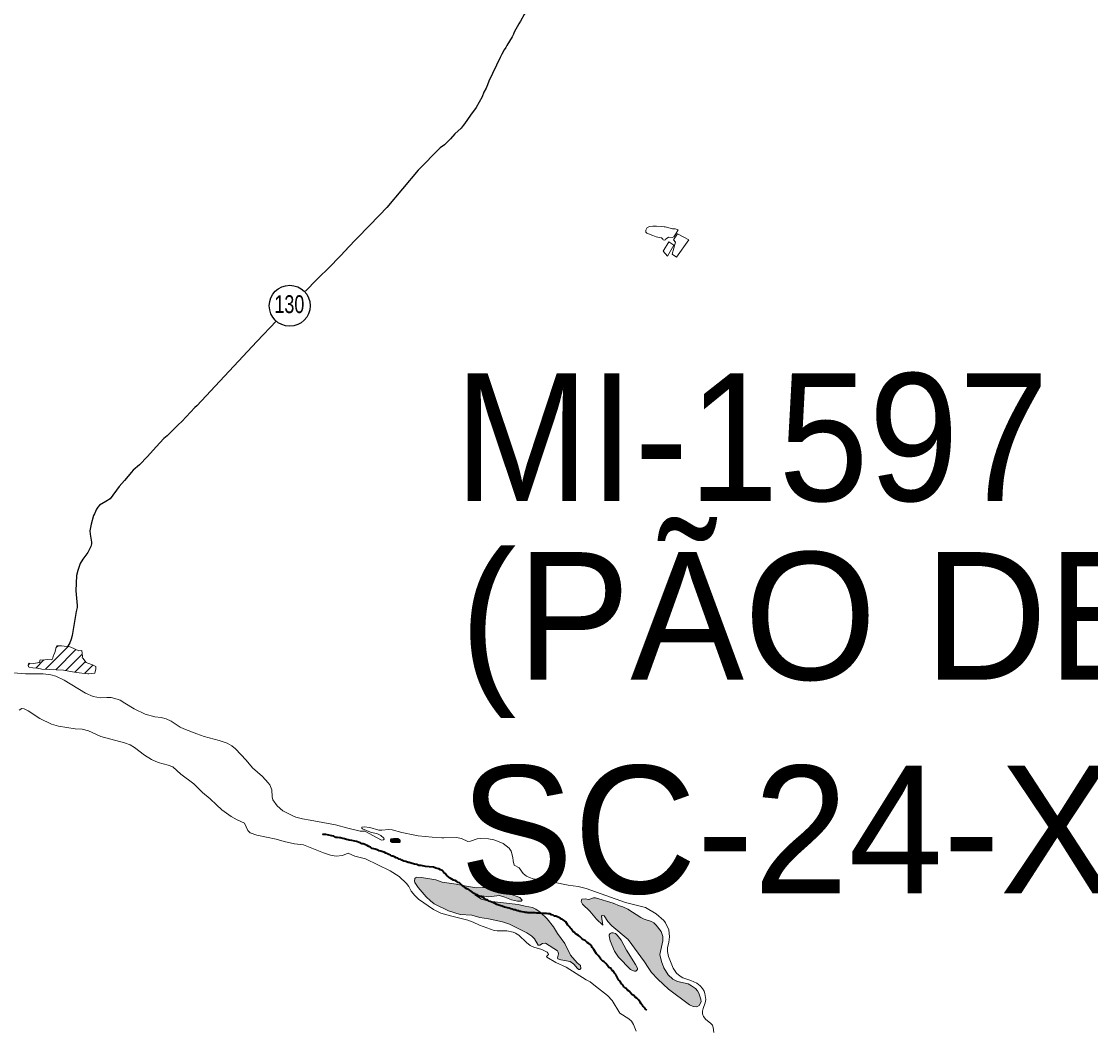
# Model space of a CAD drawing. Extents: x 553962 to 842807, y 8883888 to 9032388.
# Drawn here: x 597811 to 602003, y 8902976 to 8906931 of the extents above; entities that cross this region are included whole.
import ezdxf
from ezdxf.enums import TextEntityAlignment as Align

# ---------------------------------------------------------------- set-up
doc = ezdxf.new("R2010")
doc.units = 0
doc.header["$LTSCALE"] = 200
doc.linetypes.add('LONG_DASH_SHORT_DASH', pattern=[9.9, 6, -1.2, 1.5, -1.2])
doc.layers.add('6', color=7, linetype='Continuous', lineweight=13)

msp = doc.modelspace()

# ---------------------------------------------------------------- hatches: boundary and pattern name
at = {"layer": '6'}
for points in [[(599286.2, 8903728.4), (599281.8, 8903728.4), (599276.3, 8903728.4), (599269.7, 8903728.4), (599260.8, 8903727.3), (599257.5, 8903724), (599258.6, 8903717.4), (599265.2, 8903713), (599275.2, 8903713), (599285.2, 8903713), (599292.9, 8903713), (599296.2, 8903716.3), (599296.2, 8903721.8), (599292.9, 8903725.1)], [(599872.2, 8903414.8), (599845.3, 8903440.4), (599827.8, 8903452.7), (599814.7, 8903459), (599785.5, 8903463.7), (599759.2, 8903470.9), (599643.5, 8903483.6), (599614.3, 8903491.9), (599589, 8903507.8), (599643.9, 8903499.8), (599685.5, 8903505.5), (599706.8, 8903499.2), (599732.8, 8903488.5), (599755.5, 8903482.9), (599770.8, 8903483.2), (599773.6, 8903486.8), (599764.9, 8903497.6), (599724.7, 8903511.9), (599636.2, 8903535.9), (599617.1, 8903537.1), (599595, 8903536.3), (599548.7, 8903543.2), (599515.5, 8903550.3), (599461.2, 8903558), (599436, 8903566.5), (599379.7, 8903576.7), (599361.5, 8903577.3), (599355.8, 8903575), (599352.9, 8903571.8), (599352.2, 8903563.1), (599353.7, 8903556.3), (599366.6, 8903537.1), (599397.7, 8903500.5), (599414.3, 8903484.3), (599429, 8903472.8), (599485.5, 8903445.8), (599531.2, 8903431.2), (599577.2, 8903428.8), (599607.9, 8903420.1), (599641.8, 8903414.6), (599697.2, 8903402.7), (599724.2, 8903392.8), (599792.1, 8903359.2), (599812.4, 8903346.4), (599822.9, 8903336.1), (599837.2, 8903310.8), (599843.8, 8903311.1), (599853.5, 8903318.2), (599865.2, 8903318.7), (599912.3, 8903288.4), (599915.4, 8903284.1), (599916.4, 8903277.2), (599912.7, 8903261.4), (599914.4, 8903257.8), (599926, 8903253.3), (599962.5, 8903247.3), (599976.5, 8903237.2), (599990.5, 8903219.8), (599996.3, 8903215.6), (599999.8, 8903216.2), (600004.8, 8903220), (600002.5, 8903231), (599989.4, 8903241.5), (599963.2, 8903271.7), (599941.5, 8903317.8), (599912.4, 8903357), (599896.5, 8903382.7)], [(600281.7, 8903204.2), (600305.5, 8903177.6), (600348.1, 8903138.3), (600430.4, 8903076.8), (600444.8, 8903070.8), (600459.5, 8903069.7), (600468.4, 8903074.8), (600475.9, 8903089.2), (600474.5, 8903098.9), (600466.3, 8903123), (600461.7, 8903131.6), (600453.5, 8903141.1), (600438.2, 8903152), (600424.6, 8903159.1), (600383.8, 8903169.1), (600364.7, 8903177.2), (600346.7, 8903194.8), (600330, 8903221.8), (600320.7, 8903246.7), (600314.2, 8903274.6), (600325.7, 8903328), (600325.7, 8903344.7), (600319, 8903364.2), (600299.6, 8903389.6), (600289.9, 8903398.5), (600280.9, 8903403.8), (600251.9, 8903413.3), (600239.3, 8903419.5), (600188.9, 8903452.4), (600169.4, 8903461.4), (600155.5, 8903465.2), (600131.1, 8903475.2), (600061.8, 8903497), (600053.3, 8903496.8), (600035.4, 8903490.2), (600020.8, 8903492.9), (600007.6, 8903491), (600005.2, 8903481.9), (600011.4, 8903471.6), (600040, 8903443.8), (600065.7, 8903412.9), (600090.5, 8903389.9), (600085.8, 8903425.2), (600088, 8903427.1), (600095.1, 8903426.4), (600110.7, 8903403.5), (600125.5, 8903386.5), (600189.5, 8903333.2), (600254.4, 8903246.4), (600268.2, 8903223.2)], [(600182.9, 8903290.9), (600161.9, 8903330.7), (600146.9, 8903350.5), (600139.5, 8903357.1), (600131.2, 8903359.6), (600124.6, 8903359.6), (600118.7, 8903356.3), (600115.5, 8903352.2), (600114.8, 8903348.1), (600119.1, 8903327.5), (600136.1, 8903287.5), (600152.3, 8903264.6), (600198.3, 8903216.3), (600204, 8903212.6), (600214.4, 8903209.1), (600219.4, 8903209.1), (600226.1, 8903215.4), (600226.3, 8903220.6), (600218.4, 8903235.6)]]:
    msp.add_hatch(color=256, dxfattribs=at).paths.add_polyline_path(points)

# ---------------------------------------------------------------- linework, layer by layer
for p, q in [((600364.9, 8906130.5), (600365.4, 8906130.5)), ((597905.6, 8904392.3), (597995.3, 8904482)), ((597945.7, 8904390), (598025, 8904469.3)), ((597946.4, 8904475.5), (597954.7, 8904483.9)), ((597984.9, 8904386.8), (598049.1, 8904451)), ((597838.3, 8904409.9), (597844.2, 8904415.7)), ((597867.6, 8904396.8), (597899.4, 8904428.5)), ((598021.1, 8904380.5), (598062.5, 8904421.9)), ((598059, 8904376), (598091.6, 8904408.6))]:
    msp.add_line(p, q, dxfattribs=at)
at = {"layer": '6', "lineweight": 25}
for points in [[(599824.6, 8907040.2), (599816, 8907013.5), (599797.5, 8906981.8), (599781.8, 8906957.7), (599767.9, 8906931.3), (599761.3, 8906921.4), (599743.5, 8906888.8), (599740, 8906881)], [(599740, 8906881), (599735.2, 8906870), (599714.3, 8906836.7), (599709.7, 8906827.8), (599704, 8906819.8), (599694.2, 8906801.6)], [(599694.2, 8906801.6), (599687.8, 8906789.5), (599643.8, 8906695.8), (599638.2, 8906682.4)], [(599638.2, 8906682.4), (599632.7, 8906669.2), (599624.4, 8906652.8), (599617.6, 8906635.6), (599593.6, 8906593), (599571.2, 8906562.6), (599548.8, 8906529.6), (599542.6, 8906522.3)], [(599542.6, 8906522.3), (599534.8, 8906512.8), (599510.6, 8906490.1), (599493.4, 8906470.8), (599469.6, 8906447.3), (599452.6, 8906434.6), (599367, 8906347.8), (599244.3, 8906202), (599214.8, 8906171.2), (599087.5, 8906038.9), (599087.3, 8906038.8)], [(599087.3, 8906038.8), (599022.5, 8905971.3), (598969.8, 8905918.7), (598925.3, 8905874.1)], [(598811.5, 8905757.4), (598733.5, 8905676.3), (598498.6, 8905424.2), (598490.9, 8905418), (598439.8, 8905363.3), (598425.4, 8905349.3)], [(598425.4, 8905349.3), (598382.1, 8905307.4), (598370, 8905296.7), (598339.1, 8905264), (598305.9, 8905226), (598273.9, 8905193.3), (598249.7, 8905171.9), (598243, 8905164.1)], [(598243, 8905164.1), (598215.7, 8905131.8), (598194.5, 8905108.4), (598159.2, 8905060.4), (598142.4, 8905049.3), (598117.3, 8905035), (598111.1, 8905027.6), (598105.9, 8905019.5), (598097.1, 8905000.6)], [(598097.1, 8905000.6), (598094.2, 8904994.3), (598084, 8904960.9), (598079.1, 8904934.7), (598081, 8904921.7)], [(598081, 8904921.7), (598085.6, 8904889.7), (598085.6, 8904884.2), (598082.7, 8904873.1), (598076, 8904857.5), (598071.3, 8904849.5), (598052.2, 8904824.1), (598041.5, 8904805.9), (598031.7, 8904779.5), (598027.3, 8904760), (598024.5, 8904700), (598029.9, 8904642.3), (598029.5, 8904633.9), (598026.3, 8904618.1), (598021.2, 8904587.6)], [(598021.2, 8904587.6), (598010.6, 8904524.8), (598006.1, 8904509.6), (598000.4, 8904495.6), (597993.4, 8904482.7)]]:
    msp.add_lwpolyline(points, dxfattribs=at)
at = {"layer": '6'}
for points in [[(600335, 8906125.2), (600364, 8906118.4), (600373.5, 8906117.3), (600385.2, 8906113.3), (600377, 8906097.8), (600368.2, 8906086.2), (600362.8, 8906084.3), (600348.2, 8906084.9), (600338.7, 8906078.6), (600336.9, 8906078.2), (600335.7, 8906075.4), (600330.6, 8906073.4), (600326.6, 8906074.5), (600325.2, 8906077.9), (600320.8, 8906082.7), (600299.6, 8906087.1), (600286.1, 8906091.1), (600263.1, 8906100.4), (600259.6, 8906104.5), (600258.5, 8906112), (600264.2, 8906122.6), (600267.6, 8906124.9), (600273.4, 8906127.1), (600286.3, 8906127.8), (600300.2, 8906127.7)], [(600300.2, 8906127.7), (600321.7, 8906127.5), (600330.3, 8906125.9), (600335, 8906125.2)], [(597701.7, 8904384.3), (597826.9, 8904374.3), (597896.6, 8904373.8), (597926.2, 8904370), (597946.7, 8904364.9), (597978.4, 8904349.8), (598062.8, 8904298.6), (598092.1, 8904285.4), (598121.7, 8904280.6), (598145.7, 8904281.8), (598162.6, 8904280.9), (598187.1, 8904274.8), (598198.3, 8904270.4), (598217.2, 8904259.9), (598252.8, 8904236.5), (598295.7, 8904216.1), (598334.6, 8904205.9), (598358.9, 8904203.3), (598378.5, 8904198.1), (598398.6, 8904189.3), (598434, 8904165.6), (598448.2, 8904158.3), (598499, 8904139.1)], [(598521.6, 8903909.3), (598520.2, 8903910.4), (598487.1, 8903943.5), (598436.5, 8903981.5), (598405, 8904009.5), (598386.5, 8904016.8), (598347.6, 8904027.2), (598321.2, 8904038.2), (598293.7, 8904056), (598254.9, 8904085.9), (598238.1, 8904096), (598214.8, 8904104.4), (598122.2, 8904129.2), (598073.8, 8904150.4), (598048.8, 8904157.2), (598021.9, 8904158.5), (597956.3, 8904169.2), (597929.3, 8904177.5), (597883.8, 8904198.6), (597837.6, 8904229.6), (597822.4, 8904236.9), (597812.2, 8904237.9), (597802.9, 8904232.5)], [(598499, 8904139.1), (598528.1, 8904128.1), (598586.2, 8904112.7), (598617.8, 8904102.3), (598636.2, 8904092), (598650.8, 8904080.9), (598692.5, 8904035.5), (598717.5, 8904005.4), (598756.2, 8903971.6), (598778.9, 8903947.3), (598784.6, 8903939.1), (598793.2, 8903920.1), (598794.2, 8903891.9), (598797, 8903880), (598813.4, 8903856.4), (598835.4, 8903837.9), (598877.2, 8903816), (598887.5, 8903812.1), (598913.4, 8903805.9), (598943.2, 8903800.5)], [(600025.5, 8903175.8), (599946.9, 8903224.4), (599906.4, 8903243.4), (599871.3, 8903263.4), (599869.4, 8903266.8), (599877.3, 8903274.8), (599875.9, 8903278.8), (599871.6, 8903283), (599851.1, 8903294.4), (599820, 8903303.1), (599806.2, 8903309.5), (599791, 8903321), (599760.8, 8903350.4), (599748.3, 8903358.4), (599738.5, 8903362.4), (599714.7, 8903367.4), (599676, 8903367.3), (599664.8, 8903368.9), (599607.5, 8903389.2), (599581.8, 8903401.3), (599560.7, 8903409.3), (599498.5, 8903424.1), (599455.9, 8903436), (599426, 8903450.7), (599368.4, 8903490.7), (599353.1, 8903505.2), (599338.5, 8903522.4), (599329.6, 8903540.8), (599320.7, 8903553.3), (599292.1, 8903580), (599256.5, 8903602.8), (599159.5, 8903649.3), (599118.3, 8903660.4), (599092.6, 8903671.5), (599069.5, 8903662.7), (599045.5, 8903659.9), (599022.3, 8903663.4), (598995.4, 8903672.6), (598917.4, 8903704.8), (598881.7, 8903708.3), (598841, 8903717.8), (598809.8, 8903726.9), (598734.4, 8903741.9), (598707.6, 8903751.7), (598698.8, 8903760.7), (598685.1, 8903789.6), (598657.6, 8903802.3), (598633.9, 8903815.4), (598597.4, 8903841.9), (598575.4, 8903860.3), (598551.4, 8903884.8), (598521.6, 8903909.3)], [(598943.2, 8903800.5), (599042.3, 8903782.5), (599090.9, 8903769.9)], [(599090.9, 8903769.9), (599139.4, 8903757.2), (599157.8, 8903757.2), (599223.3, 8903723), (599231.2, 8903723.4), (599233.6, 8903727), (599231.3, 8903730.9), (599220.1, 8903740.6), (599207.5, 8903747.1), (599180.1, 8903754), (599148.2, 8903766.5), (599145.5, 8903769.4), (599145.8, 8903773.2), (599155.4, 8903775.3), (599176.5, 8903772.3), (599212.8, 8903762.2), (599223.8, 8903761.7), (599252, 8903764.3), (599265, 8903763.2), (599302.2, 8903753.1), (599353.6, 8903742.2)], [(599353.6, 8903742.2), (599366.7, 8903739.4), (599421.7, 8903734), (599459.7, 8903731.8)], [(599459.7, 8903731.8), (599467.6, 8903731.3), (599516.7, 8903733.3), (599536, 8903729.3), (599561.7, 8903717.9), (599571.1, 8903718.4), (599597.8, 8903727.6), (599611.2, 8903729.6), (599642.3, 8903727.4), (599663.4, 8903723.4), (599684.6, 8903716.6), (599699.9, 8903709.6), (599723.1, 8903691.5), (599730.6, 8903679.9), (599737.9, 8903655.1), (599738.6, 8903641.1), (599742.4, 8903625.1), (599762.5, 8903614.3), (599777.8, 8903592), (599791.2, 8903581.6), (599802.6, 8903575.6), (599817.3, 8903570.5), (599843.6, 8903566.5)], [(599843.6, 8903566.5), (599897.7, 8903558.2), (599897.7, 8903558.2), (599955.2, 8903545.7), (599994.1, 8903540.7), (600025.7, 8903533.3), (600178.9, 8903478.3), (600258, 8903458.3), (600298.9, 8903434.2), (600329.2, 8903407.8), (600336.5, 8903398.5), (600349.5, 8903371.8), (600351.2, 8903344.2), (600349.1, 8903323.1), (600344.3, 8903300.9), (600344.6, 8903286.1), (600348.4, 8903266.8), (600366.2, 8903220.4), (600378.6, 8903201.7), (600393.5, 8903189.6), (600404.4, 8903183.3), (600435.5, 8903172.7), (600458.5, 8903162.1), (600472.4, 8903151.5), (600481.2, 8903141.7), (600487.4, 8903130.8), (600490.5, 8903121.7), (600493.8, 8903098.7), (600492.2, 8903084.6), (600483.9, 8903063.4), (600481.4, 8903052.4), (600481.2, 8903041.4), (600485.5, 8903031.3), (600494.2, 8903019.4), (600512.5, 8903005.7), (600520.6, 8902997.2), (600523.6, 8902988.2), (600526.2, 8902968.8)], [(600062, 8903150.8), (600040.6, 8903167.8), (600025.5, 8903175.8)], [(600221.1, 8902973.8), (600211, 8903000.7), (600203, 8903012.9), (600192.7, 8903022.6), (600157.7, 8903044.8), (600126.4, 8903094.4), (600108.3, 8903114), (600062, 8903150.8)]]:
    msp.add_lwpolyline(points, dxfattribs=at)
for points in [[(600367.2, 8906074.3), (600383.5, 8906098.3), (600427.2, 8906075.3), (600379.9, 8906007.3), (600362.6, 8906018.1), (600375.3, 8906065.6)], [(600349.4, 8906066.6), (600369.2, 8906054.4), (600343.8, 8906011.4), (600327, 8906030.3)], [(598076.1, 8904374.3), (598098.6, 8904377.3), (598102.8, 8904393.2), (598103.1, 8904402.4), (598089.5, 8904409.8), (598071, 8904415.8), (598065, 8904418.6), (598052.1, 8904435.2), (598049.2, 8904436.8), (598050, 8904442.7), (598047.6, 8904465), (598036.8, 8904463.8), (598004.4, 8904478.8), (597993.7, 8904482.5), (597989.2, 8904480.8), (597968.7, 8904483.6), (597949.6, 8904484), (597945.8, 8904474), (597941.6, 8904457.1), (597937.6, 8904447), (597933.3, 8904431.5), (597927.5, 8904429.7), (597912, 8904430), (597894.4, 8904427.9), (597885.2, 8904428.9), (597883.8, 8904426.4), (597882.9, 8904420.8), (597881.3, 8904418.1), (597859.9, 8904414.8), (597840.3, 8904416), (597837.6, 8904407.7), (597838.4, 8904401.7), (597841.9, 8904400), (597856, 8904397.5), (597873.8, 8904396.3), (597891.4, 8904393.1), (597976.5, 8904388.3), (598025.4, 8904379.8), (598072.1, 8904374.5)], [(599286.2, 8903728.4), (599281.8, 8903728.4), (599276.3, 8903728.4), (599269.7, 8903728.4), (599260.8, 8903727.3), (599257.5, 8903724), (599258.6, 8903717.4), (599265.2, 8903713), (599275.2, 8903713), (599285.2, 8903713), (599292.9, 8903713), (599296.2, 8903716.3), (599296.2, 8903721.8), (599292.9, 8903725.1)], [(599872.2, 8903414.8), (599845.3, 8903440.4), (599827.8, 8903452.7), (599814.7, 8903459), (599785.5, 8903463.7), (599759.2, 8903470.9), (599643.5, 8903483.6), (599614.3, 8903491.9), (599589, 8903507.8), (599643.9, 8903499.8), (599685.5, 8903505.5), (599706.8, 8903499.2), (599732.8, 8903488.5), (599755.5, 8903482.9), (599770.8, 8903483.2), (599773.6, 8903486.8), (599764.9, 8903497.6), (599724.7, 8903511.9), (599636.2, 8903535.9), (599617.1, 8903537.1), (599595, 8903536.3), (599548.7, 8903543.2), (599515.5, 8903550.3), (599461.2, 8903558), (599436, 8903566.5), (599379.7, 8903576.7), (599361.5, 8903577.3), (599355.8, 8903575), (599352.9, 8903571.8), (599352.2, 8903563.1), (599353.7, 8903556.3), (599366.6, 8903537.1), (599397.7, 8903500.5), (599414.3, 8903484.3), (599429, 8903472.8), (599485.5, 8903445.8), (599531.2, 8903431.2), (599577.2, 8903428.8), (599607.9, 8903420.1), (599641.8, 8903414.6), (599697.2, 8903402.7), (599724.2, 8903392.8), (599792.1, 8903359.2), (599812.4, 8903346.4), (599822.9, 8903336.1), (599837.2, 8903310.8), (599843.8, 8903311.1), (599853.5, 8903318.2), (599865.2, 8903318.7), (599912.3, 8903288.4), (599915.4, 8903284.1), (599916.4, 8903277.2), (599912.7, 8903261.4), (599914.4, 8903257.8), (599926, 8903253.3), (599962.5, 8903247.3), (599976.5, 8903237.2), (599990.5, 8903219.8), (599996.3, 8903215.6), (599999.8, 8903216.2), (600004.8, 8903220), (600002.5, 8903231), (599989.4, 8903241.5), (599963.2, 8903271.7), (599941.5, 8903317.8), (599912.4, 8903357), (599896.5, 8903382.7)], [(600281.7, 8903204.2), (600305.5, 8903177.6), (600348.1, 8903138.3), (600430.4, 8903076.8), (600444.8, 8903070.8), (600459.5, 8903069.7), (600468.4, 8903074.8), (600475.9, 8903089.2), (600474.5, 8903098.9), (600466.3, 8903123), (600461.7, 8903131.6), (600453.5, 8903141.1), (600438.2, 8903152), (600424.6, 8903159.1), (600383.8, 8903169.1), (600364.7, 8903177.2), (600346.7, 8903194.8), (600330, 8903221.8), (600320.7, 8903246.7), (600314.2, 8903274.6), (600325.7, 8903328), (600325.7, 8903344.7), (600319, 8903364.2), (600299.6, 8903389.6), (600289.9, 8903398.5), (600280.9, 8903403.8), (600251.9, 8903413.3), (600239.3, 8903419.5), (600188.9, 8903452.4), (600169.4, 8903461.4), (600155.5, 8903465.2), (600131.1, 8903475.2), (600061.8, 8903497), (600053.3, 8903496.8), (600035.4, 8903490.2), (600020.8, 8903492.9), (600007.6, 8903491), (600005.2, 8903481.9), (600011.4, 8903471.6), (600040, 8903443.8), (600065.7, 8903412.9), (600090.5, 8903389.9), (600085.8, 8903425.2), (600088, 8903427.1), (600095.1, 8903426.4), (600110.7, 8903403.5), (600125.5, 8903386.5), (600189.5, 8903333.2), (600254.4, 8903246.4), (600268.2, 8903223.2)], [(600182.9, 8903290.9), (600161.9, 8903330.7), (600146.9, 8903350.5), (600139.5, 8903357.1), (600131.2, 8903359.6), (600124.6, 8903359.6), (600118.7, 8903356.3), (600115.5, 8903352.2), (600114.8, 8903348.1), (600119.1, 8903327.5), (600136.1, 8903287.5), (600152.3, 8903264.6), (600198.3, 8903216.3), (600204, 8903212.6), (600214.4, 8903209.1), (600219.4, 8903209.1), (600226.1, 8903215.4), (600226.3, 8903220.6), (600218.4, 8903235.6)]]:
    msp.add_lwpolyline(points, close=True, dxfattribs=at)
at = {"layer": '6', "linetype": 'LONG_DASH_SHORT_DASH', "lineweight": 35}
for points in [[(599070.9, 8903729.3), (599062.2, 8903731.3), (599058.2, 8903731.8), (599050, 8903733.3), (599043.9, 8903733.3), (599035.8, 8903737.9), (599027.6, 8903739.5), (599004.7, 8903744.1), (598994, 8903745.1), (598991.2, 8903745.9)], [(599523.3, 8903556.5), (599517.8, 8903560.6), (599511.1, 8903564.1), (599504.5, 8903566.2), (599498.4, 8903570.3), (599492.3, 8903573.8), (599486.2, 8903577.9), (599477, 8903585.6), (599471.9, 8903592.3), (599466.8, 8903596.3), (599460.7, 8903603), (599453.6, 8903606.6), (599447, 8903610.2), (599440.4, 8903611.7), (599435.8, 8903613.2), (599427.2, 8903616.3), (599410.3, 8903617.8), (599395.1, 8903618.8), (599378.8, 8903622.9), (599369.6, 8903623.4), (599361.5, 8903627), (599352.3, 8903628.6), (599338.6, 8903632.6), (599331.5, 8903634.7), (599326.9, 8903634.7), (599317.7, 8903639.3), (599310.6, 8903640.3), (599302.5, 8903643.9), (599298.4, 8903647), (599291.8, 8903648), (599286.2, 8903652.1), (599280.6, 8903653.1), (599273.5, 8903657.2), (599267.8, 8903660.2), (599261.7, 8903660.2), (599258.2, 8903664.3), (599252.1, 8903666.4), (599246, 8903669.4), (599240.4, 8903671), (599233.2, 8903675.6), (599227.6, 8903677.1), (599220, 8903679.7), (599213.4, 8903681.2), (599209.3, 8903682.7), (599198.6, 8903687.3), (599192.5, 8903688.9), (599185.9, 8903690.4), (599180.3, 8903694.5), (599173.7, 8903697.6), (599167.1, 8903701.7), (599160.5, 8903704.7), (599155.4, 8903706.8), (599151.3, 8903707.8), (599145.7, 8903708.3), (599140.6, 8903711.9), (599135, 8903713.4), (599128.4, 8903715.5), (599124.3, 8903717), (599117.7, 8903718.5), (599107, 8903720.6), (599096.3, 8903722.6), (599092.3, 8903723.6), (599085.1, 8903725.7), (599078, 8903727.2), (599070.9, 8903729.3)], [(599729.5, 8903453.7), (599722.9, 8903455.8), (599716.3, 8903457.3), (599711.7, 8903458.3), (599705.6, 8903459.8), (599696.4, 8903463.4), (599690.3, 8903465.5), (599683.2, 8903468), (599679.1, 8903469.6), (599675, 8903470.1), (599668.4, 8903473.7), (599664.3, 8903475.7), (599659.2, 8903477.7), (599655.2, 8903479.3), (599649.1, 8903481.8), (599644, 8903483.9), (599638.4, 8903488.5), (599632.3, 8903490.5), (599625.2, 8903495.1), (599618.5, 8903499.2), (599613.5, 8903500.2), (599607.8, 8903501.3), (599602.8, 8903505.9), (599598.7, 8903507.9), (599594.6, 8903507.9), (599586.5, 8903513.5), (599580.9, 8903517.1), (599575.8, 8903520.7), (599570.2, 8903524.8), (599563.1, 8903530.4), (599557, 8903531.9), (599551.3, 8903536), (599546.3, 8903540.1), (599540.2, 8903544.2), (599534.6, 8903548.3), (599528.4, 8903554.9), (599523.3, 8903556.5)], [(600077.1, 8903263.6), (600072, 8903270.7), (600065.9, 8903276.8), (600059.3, 8903288.1), (600055.8, 8903294.7), (600049.1, 8903301.9), (600047.1, 8903306), (600041, 8903313.1), (600035.9, 8903317.2), (600029.3, 8903321.3), (600025.2, 8903324.9), (600020.6, 8903329), (600015, 8903332.6), (600007.9, 8903337.2), (599999.8, 8903344.8), (599994.7, 8903348.4), (599988.6, 8903352.5), (599983, 8903356.1), (599979.4, 8903360.2), (599974.8, 8903363.8), (599971.8, 8903367.8), (599966.2, 8903375), (599962.1, 8903379.1), (599958.5, 8903384.7), (599952.9, 8903388.8), (599948.8, 8903395.9), (599945.3, 8903402.6), (599935.6, 8903409.8), (599931.5, 8903412.8), (599925.9, 8903413.3), (599922.9, 8903417.4), (599915.2, 8903421), (599905.6, 8903424.1), (599900, 8903424.6), (599895.9, 8903428.7), (599889.8, 8903430.2), (599883.2, 8903433.3), (599876.6, 8903433.8), (599870, 8903435.8), (599864.9, 8903435.8), (599860.8, 8903435.8), (599853.7, 8903435.8), (599844.5, 8903436.8), (599837.4, 8903436.8), (599831.3, 8903436.8), (599825.2, 8903437.4), (599821.1, 8903437.4), (599815, 8903437.4), (599808.9, 8903437.4), (599804.8, 8903437.9), (599800.7, 8903437.9), (599796.7, 8903437.9), (599792.6, 8903438.9), (599786.5, 8903439.4), (599782.4, 8903439.9), (599774.8, 8903441.4), (599769.2, 8903443), (599765.1, 8903443.5), (599761.1, 8903445), (599757, 8903446.1), (599751.4, 8903447.1), (599747.3, 8903449.1), (599741.7, 8903450.1), (599735.6, 8903452.2), (599729.5, 8903453.7)], [(600263.5, 8903056.5), (600256.3, 8903061.1), (600252.3, 8903067.2), (600248.7, 8903071.3), (600245.1, 8903078), (600240.1, 8903081), (600236.5, 8903087.7), (600230.4, 8903096.9), (600224.3, 8903103), (600216.6, 8903107.6), (600212.1, 8903113.8), (600204.4, 8903117.3), (600199.8, 8903123.5), (600193.2, 8903131.1), (600187.1, 8903135.2), (600180.5, 8903142.9), (600173.4, 8903147.5), (600169.3, 8903155.7), (600162.2, 8903161.3), (600158.6, 8903170), (600152, 8903175.1), (600141.8, 8903196.1), (600136.2, 8903201.2), (600133.1, 8903208.3), (600127.5, 8903212.4), (600123, 8903220.1), (600114.3, 8903224.2), (600109.2, 8903231.8), (600102.1, 8903239), (600096, 8903245.7), (600090.4, 8903248.2), (600086.8, 8903252.3), (600083.2, 8903256.4), (600077.1, 8903263.6)]]:
    msp.add_lwpolyline(points, dxfattribs=at)
at = {"layer": '6', "lineweight": 25}
msp.add_circle((598863.1, 8905816.4), 80.3, dxfattribs=at)

# ---------------------------------------------------------------- texts
at = {"layer": '6', "width": 0.75}
msp.add_text('130', height=70, dxfattribs=at).set_placement((598861.6, 8905787.7), align=Align.CENTER)
at = {"layer": '6', "width": 0.95}
msp.add_text('MI-1597', height=500, dxfattribs=at).set_placement((599508.6, 8905051.8))
at = {"layer": '6'}
for s, p in [('(PÃO DE AÇUCAR)', (599529.4, 8904351.2)), ('SC-24-X-D-IV', (599529.4, 8903514.1))]:
    msp.add_text(s, height=500, dxfattribs=at).set_placement(p)

doc.saveas('drawing.dxf')
